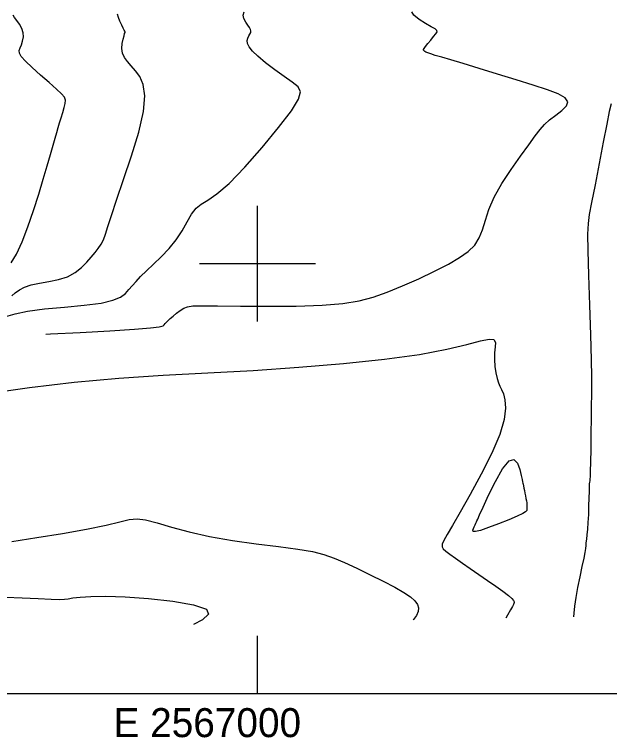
# Model space of a CAD drawing. Extents: x 2566142 to 2571431, y 418755 to 421584.
# Drawn here: x 2566874.3 to 2567182.2, y 418754.8 to 419128.9 of the extents above; entities that cross this region are included whole.
import ezdxf

# ---------------------------------------------------------------- set-up
doc = ezdxf.new("R2010")
doc.units = 0
for name, color, linetype in [('Contour_ADS_Major', 7, 'Continuous'), ('Contour_ADS_Minor', 7, 'Continuous'), ('Contour_ADS_State_Plane_Border', 7, 'Continuous'), ('Contour_ADS_Tick', 7, 'Continuous')]:
    doc.layers.add(name, color=color, linetype=linetype)

# ---------------------------------------------------------------- blocks, each defined once
blk = doc.blocks.new('S890')
at = {"layer": 'Contour_ADS_Tick'}
for p, q in [((0, -0.5), (0, 0.5)), ((-0.5, 0), (0.5, 0))]:
    blk.add_line(p, q, dxfattribs=at)

msp = doc.modelspace()

# ---------------------------------------------------------------- linework, layer by layer
at = {"layer": 'Contour_ADS_Major'}
for points in [[(2566890.61, 418963.57), (2566893, 418963.69), (2566908.31, 418964.46), (2566923.65, 418965.26), (2566936.44, 418966.04), (2566944.76, 418966.72), (2566949.25, 418967.33), (2566951.18, 418967.88), (2566951.84, 418968.42), (2566952.33, 418968.98), (2566952.92, 418969.64), (2566953.74, 418970.46), (2566954.87, 418971.54), (2566956.39, 418972.9), (2566958.17, 418974.39), (2566960.06, 418975.81), (2566961.91, 418976.97), (2566963.77, 418977.72), (2566966.56, 418978.1), (2566971.4, 418978.21), (2566979.4, 418978.15), (2566991.2, 418978.02), (2567005.4, 418977.96), (2567020.13, 418978.07), (2567033.51, 418978.49), (2567044.13, 418979.34), (2567052.57, 418980.69), (2567059.89, 418982.63), (2567067.15, 418985.23), (2567075.14, 418988.51), (2567083.49, 418992.23), (2567091.59, 418996.09), (2567098.79, 418999.8), (2567104.6, 419003.16), (2567109.08, 419006.35), (2567112.41, 419009.63), (2567114.79, 419013.28), (2567116.47, 419017.53), (2567117.95, 419022.45), (2567119.77, 419028.08), (2567122.48, 419034.46), (2567126.44, 419041.53), (2567131.19, 419048.79), (2567136.04, 419055.67), (2567140.35, 419061.56), (2567143.63, 419066.06), (2567146.19, 419069.41), (2567148.53, 419072.05), (2567151.15, 419074.4), (2567154.32, 419076.79), (2567157.48, 419079.22), (2567159.85, 419081.59), (2567160.64, 419083.82), (2567159.23, 419085.86), (2567155.65, 419087.84), (2567150.07, 419089.93), (2567142.67, 419092.32), (2567133.78, 419095.11), (2567124.17, 419098.09), (2567114.77, 419100.98), (2567106.5, 419103.49), (2567100.07, 419105.41), (2567095.35, 419106.8), (2567092.01, 419107.79), (2567089.71, 419108.51), (2567088.15, 419109.06), (2567087.15, 419109.5), (2567086.55, 419109.84), (2567086.2, 419110.13), (2567085.99, 419110.4), (2567085.98, 419110.77), (2567086.29, 419111.41), (2567087.02, 419112.44), (2567088.22, 419113.94), (2567089.69, 419115.71), (2567091.14, 419117.47), (2567092.32, 419118.93), (2567092.97, 419119.92), (2567092.9, 419120.65), (2567091.95, 419121.44), (2567089.96, 419122.58), (2567086.95, 419124.3), (2567083.65, 419126.37), (2567081, 419128.5), (2567079.93, 419130.37)], [(2567183.04, 419082.78), (2567181.94, 419078.67), (2567180.7, 419072.25), (2567178.93, 419062.87), (2567176.82, 419051.81), (2567174.7, 419040.84), (2567172.91, 419031.71), (2567171.7, 419025.52), (2567171.05, 419020.76), (2567170.83, 419015.24), (2567170.96, 419006.78), (2567171.31, 418993.97), (2567171.78, 418978.57), (2567172.26, 418963.12), (2567172.64, 418950.16), (2567172.84, 418941.5), (2567172.89, 418935.98), (2567172.83, 418931.75), (2567172.72, 418926.92), (2567172.62, 418920.13), (2567172.51, 418912.1), (2567172.41, 418904.07), (2567172.31, 418897.28), (2567172.2, 418892.65), (2567172.09, 418889.9), (2567171.98, 418888.42), (2567171.88, 418887.61), (2567171.79, 418886.93), (2567171.7, 418886.01), (2567171.62, 418884.53), (2567171.54, 418882.16), (2567171.45, 418878.74), (2567171.34, 418874.59), (2567171.2, 418870.2), (2567171, 418866.05), (2567170.74, 418862.53), (2567170.45, 418859.65), (2567170.18, 418857.35), (2567169.97, 418855.54), (2567169.84, 418854.1), (2567169.68, 418852.61), (2567169.37, 418850.59), (2567168.79, 418847.55), (2567167.88, 418843.21), (2567166.76, 418837.97), (2567165.64, 418832.45), (2567164.7, 418827.24)], [(2567164.7, 418827.24), (2567164.09, 418822.83), (2567163.7, 418819.2), (2567163.51, 418817.29)]]:
    msp.add_lwpolyline(points, dxfattribs=at)
at = {"layer": 'Contour_ADS_Minor'}
for points in [[(2566872.66, 419000.44), (2566875.47, 419004.93), (2566878.39, 419011.32), (2566881.34, 419019.11), (2566884.21, 419027.56), (2566886.88, 419035.97), (2566889.27, 419043.71), (2566891.33, 419050.58), (2566893.04, 419056.47), (2566894.41, 419061.29), (2566895.42, 419065), (2566896.2, 419067.91), (2566896.89, 419070.39), (2566897.61, 419072.8), (2566898.46, 419075.44), (2566899.35, 419078.16), (2566900.12, 419080.73), (2566900.63, 419082.93), (2566900.71, 419084.63), (2566900.14, 419086.15), (2566898.69, 419087.9), (2566896.11, 419090.33), (2566892.32, 419093.67), (2566887.89, 419097.56), (2566883.55, 419101.45), (2566880.02, 419104.81), (2566877.87, 419107.23), (2566876.92, 419108.94), (2566876.84, 419110.29), (2566877.29, 419111.64), (2566877.95, 419113.27), (2566878.58, 419115.19), (2566878.94, 419117.29), (2566878.82, 419119.51), (2566878.07, 419121.76), (2566876.89, 419123.9), (2566875.57, 419125.82), (2566874.38, 419127.38), (2566873.62, 419128.52)], [(2566930.63, 419121.86), (2566929.83, 419123.48), (2566928.93, 419125.44), (2566928.14, 419127.43), (2566927.7, 419129.11)], [(2566995.07, 419123.36), (2566993.95, 419124.95), (2566992.97, 419126.78), (2566992.58, 419128.66), (2566993.23, 419130.39)], [(2566869.87, 418972.57), (2566874.65, 418974.11), (2566881.05, 418975.48), (2566889.89, 418976.59), (2566900.15, 418977.55), (2566910.39, 418978.51), (2566919.13, 418979.63), (2566925.28, 418981.05), (2566929.23, 418982.72), (2566931.72, 418984.57), (2566933.51, 418986.54), (2566935.25, 418988.59), (2566937.23, 418990.8), (2566939.62, 418993.31), (2566942.61, 418996.22), (2566946.27, 418999.65), (2566950.31, 419003.53), (2566954.37, 419007.78), (2566958.05, 419012.32), (2566961.09, 419017.02), (2566963.63, 419021.56), (2566965.95, 419025.57), (2566968.29, 419028.7), (2566970.96, 419030.84), (2566974.38, 419032.9), (2566979.03, 419036.07), (2566985.36, 419041.5), (2566993.54, 419049.92), (2567002.54, 419060.11), (2567011, 419070.41), (2567017.6, 419079.15), (2567021.29, 419085.11), (2567022.27, 419088.86), (2567021.02, 419091.43), (2567018.03, 419093.83), (2567013.82, 419096.86), (2567009.01, 419100.36), (2567004.26, 419103.96), (2567000.22, 419107.28), (2566997.39, 419110.01), (2566995.69, 419112.2), (2566994.88, 419113.97), (2566994.73, 419115.43), (2566995.02, 419116.7), (2566995.54, 419117.81), (2566996.11, 419118.78), (2566996.54, 419119.63), (2566996.67, 419120.39), (2566996.46, 419121.18), (2566995.93, 419122.12), (2566995.07, 419123.36)], [(2566872.93, 418983.38), (2566874.78, 418984.83), (2566876.89, 418986.37), (2566879.52, 418987.83), (2566882.92, 418989.06), (2566887.24, 418989.97), (2566892.14, 418990.78), (2566897.15, 418991.77), (2566901.82, 418993.23), (2566905.78, 418995.35), (2566909.07, 418997.95), (2566911.79, 419000.72), (2566914.07, 419003.38), (2566916.02, 419005.73), (2566917.69, 419007.87), (2566919.11, 419010.02), (2566920.32, 419012.39), (2566921.42, 419015.25), (2566922.69, 419019.18), (2566924.48, 419024.84), (2566927.13, 419032.86), (2566930.81, 419043.56), (2566934.9, 419055.77), (2566938.59, 419068.01), (2566941.08, 419078.76), (2566941.77, 419086.9), (2566940.97, 419092.68), (2566939.2, 419096.76), (2566936.97, 419099.78), (2566934.75, 419102.28), (2566932.76, 419104.53), (2566931.19, 419106.69), (2566930.18, 419108.94), (2566929.86, 419111.39), (2566930.05, 419113.85), (2566930.51, 419116.1), (2566931.01, 419117.87), (2566931.34, 419119.01), (2566931.52, 419119.62), (2566931.59, 419119.87), (2566931.59, 419119.94), (2566931.57, 419120.01), (2566931.45, 419120.25), (2566931.16, 419120.81), (2566930.63, 419121.86)], [(2566860.21, 418932.84), (2566882.13, 418935.97), (2566905.19, 418938.76), (2566928.25, 418940.8), (2566951.22, 418942.27), (2566974.31, 418943.48), (2566997.73, 418944.76), (2567021.45, 418946.37), (2567044.51, 418948.33), (2567065.69, 418950.58), (2567083.8, 418953.07), (2567097.92, 418955.71), (2567108.31, 418958.16), (2567115.47, 418960.04), (2567119.96, 418960.97), (2567122.3, 418960.68), (2567123.12, 418959.26), (2567123.06, 418956.94), (2567122.73, 418953.93), (2567122.67, 418950.47), (2567122.9, 418946.86), (2567123.37, 418943.43), (2567123.99, 418940.54), (2567124.71, 418938.36), (2567125.49, 418936.61), (2567126.34, 418934.85), (2567127.23, 418932.64), (2567128.08, 418929.55), (2567128.41, 418925.25), (2567127.7, 418919.38), (2567125.41, 418911.61), (2567121.22, 418901.87), (2567115.8, 418891.1), (2567110.03, 418880.53), (2567104.81, 418871.38), (2567100.84, 418864.57), (2567098.11, 418859.88), (2567096.43, 418856.8), (2567095.62, 418854.82), (2567095.51, 418853.46), (2567096.11, 418852.37), (2567097.46, 418851.24), (2567099.59, 418849.75), (2567102.5, 418847.68), (2567106.07, 418845.1), (2567110.12, 418842.19), (2567114.49, 418839.1), (2567118.98, 418836.01), (2567123.28, 418833.07), (2567127.04, 418830.45), (2567129.92, 418828.31), (2567131.68, 418826.76), (2567132.53, 418825.72), (2567132.78, 418825.05), (2567132.76, 418824.6), (2567132.68, 418824.22), (2567132.47, 418823.66), (2567131.95, 418822.62), (2567130.95, 418820.84)], [(2566872.99, 418856.31), (2566885.88, 418858.24), (2566899.17, 418860.43), (2566911.54, 418862.66), (2566921.71, 418864.73), (2566928.83, 418866.42), (2566933.75, 418867.55), (2566937.77, 418867.95), (2566942.2, 418867.43), (2566948.11, 418865.93), (2566955.64, 418863.73), (2566964.72, 418861.22), (2566975.28, 418858.81), (2566987.09, 418856.78), (2566999.3, 418855.1), (2567010.89, 418853.66), (2567020.85, 418852.34), (2567028.49, 418850.99), (2567034.45, 418849.48), (2567039.67, 418847.63), (2567045.12, 418845.28), (2567051.48, 418842.35), (2567058.36, 418839.05), (2567065.11, 418835.68), (2567071.09, 418832.54), (2567075.77, 418829.86), (2567079.19, 418827.58), (2567081.49, 418825.57), (2567082.84, 418823.71), (2567083.38, 418821.87), (2567083.18, 418819.98), (2567082.27, 418817.99), (2567080.73, 418815.82), (2567080.57, 418815.63)], [(2566869.82, 418827.49), (2566878.38, 418827.1), (2566886.65, 418826.67), (2566893.36, 418826.35), (2566897.64, 418826.25), (2566900.2, 418826.35), (2566902.13, 418826.62), (2566904.51, 418827), (2566908.3, 418827.46), (2566913.89, 418827.83), (2566921.55, 418827.95), (2566931.55, 418827.65), (2566943.73, 418826.8), (2566956.28, 418825.41), (2566967, 418823.53), (2566973.66, 418821.22), (2566974.75, 418818.54), (2566971.56, 418815.7), (2566966.89, 418813.36)], [(2567130.95, 418820.84), (2567129.41, 418818.15), (2567128.56, 418816.59)]]:
    msp.add_lwpolyline(points, dxfattribs=at)
msp.add_lwpolyline([(2567111.77, 418862.94), (2567112.2, 418863.9), (2567112.61, 418864.84), (2567112.99, 418865.68), (2567113.28, 418866.33), (2567113.51, 418866.86), (2567113.95, 418867.82), (2567114.92, 418869.95), (2567116.75, 418873.96), (2567119.63, 418880.17), (2567123.18, 418887.33), (2567126.86, 418893.81), (2567130.18, 418897.98), (2567132.71, 418898.69), (2567134.5, 418896.78), (2567135.69, 418893.56), (2567136.45, 418890.39), (2567136.9, 418888.27), (2567137.15, 418887.09), (2567137.29, 418886.42), (2567137.42, 418885.82), (2567137.6, 418884.96), (2567137.83, 418883.84), (2567138.09, 418882.55), (2567138.37, 418881.19), (2567138.65, 418879.84), (2567138.91, 418878.53), (2567139.13, 418877.29), (2567139.3, 418876.16), (2567139.4, 418875.14), (2567139.44, 418874.25), (2567139.45, 418873.48), (2567139.42, 418872.83), (2567139.3, 418872.26), (2567138.73, 418871.62), (2567137.25, 418870.73), (2567134.42, 418869.39), (2567130.03, 418867.51), (2567124.77, 418865.4), (2567119.56, 418863.43), (2567115.33, 418861.99), (2567112.76, 418861.38), (2567111.62, 418861.48), (2567111.45, 418862.07), (2567111.77, 418862.94)], close=True, dxfattribs=at)
at = {"layer": 'Contour_ADS_State_Plane_Border'}
msp.add_line((2567000, 418777.5), (2567000, 418807.5), dxfattribs=at)
msp.add_lwpolyline([(2566164.43, 418777.5), (2571407.81, 418777.5), (2571407.81, 421561.67), (2566164.43, 421561.67), (2566164.43, 418777.5)], close=True, dxfattribs=at)

# ---------------------------------------------------------------- block references
at = {"layer": 'Contour_ADS_Tick', "xscale": 60, "yscale": 60}
msp.add_blockref('S890', (2567000, 419000), dxfattribs=at)

# ---------------------------------------------------------------- texts
at = {"layer": 'Contour_ADS_State_Plane_Border'}
msp.add_text(' E 2567000', height=15, dxfattribs=at).set_placement((2566920, 418755))

doc.saveas('drawing.dxf')
